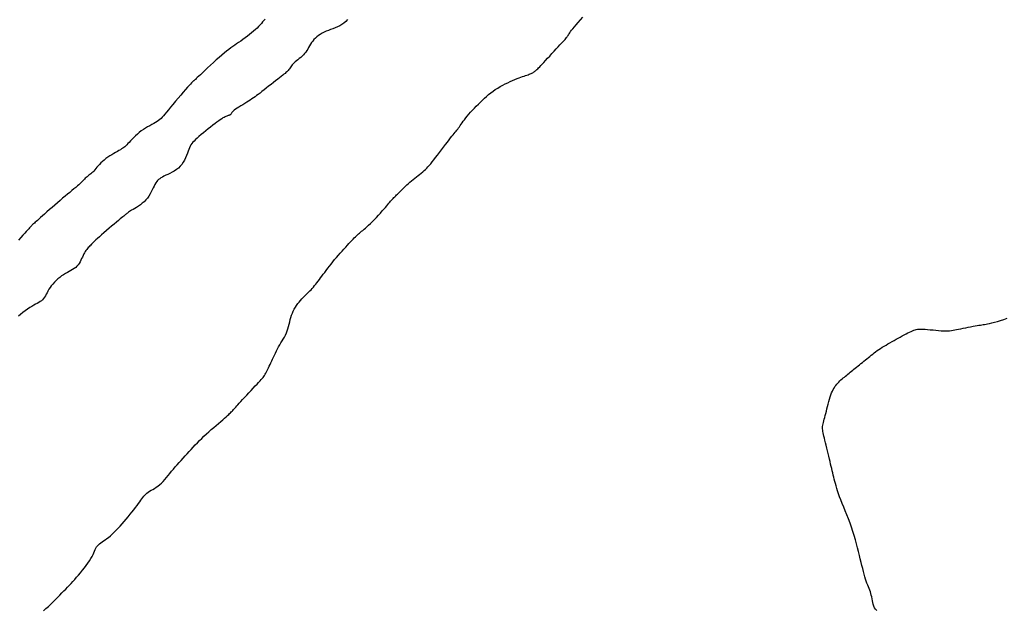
# Model space of a CAD drawing. Header units: millimetres. Extents: x 32690613 to 32693367, y 5343692 to 5344708.
# Tile 501 of 656: x 32692311 to 32692340, y 5344369 to 5344387. Entities that reach past the tile are written whole.
import ezdxf

# ---------------------------------------------------------------- set-up
doc = ezdxf.new("R2010")
doc.units = ezdxf.units.MM
doc.header["$LTSCALE"] = 20
doc.layers.add('02-DGM_HL_493.50', color=112, linetype='Continuous')
doc.layers.add('02-DGM_HL_494.00', color=122, linetype='Continuous')

msp = doc.modelspace()

# ---------------------------------------------------------------- linework, layer by layer
at = {"layer": '02-DGM_HL_493.50', "elevation": 493.5, "flags": 128}
for points in [[(32692318.135, 5344386.748), (32692318.1, 5344386.706), (32692318.064, 5344386.664), (32692318.027, 5344386.62), (32692317.988, 5344386.576), (32692317.946, 5344386.53), (32692317.901, 5344386.484), (32692317.851, 5344386.436), (32692317.797, 5344386.388), (32692317.738, 5344386.339), (32692317.676, 5344386.29), (32692317.612, 5344386.241), (32692317.547, 5344386.193), (32692317.482, 5344386.146), (32692317.417, 5344386.101), (32692317.355, 5344386.058), (32692317.296, 5344386.017), (32692317.238, 5344385.978), (32692317.18, 5344385.938), (32692317.122, 5344385.896), (32692317.063, 5344385.851), (32692316.999, 5344385.803), (32692316.932, 5344385.748), (32692316.859, 5344385.687), (32692316.779, 5344385.617), (32692316.695, 5344385.542), (32692316.609, 5344385.463), (32692316.522, 5344385.384), (32692316.439, 5344385.305), (32692316.36, 5344385.231), (32692316.288, 5344385.164), (32692316.226, 5344385.105), (32692316.174, 5344385.057), (32692316.134, 5344385.019), (32692316.102, 5344384.99), (32692316.078, 5344384.968), (32692316.06, 5344384.952), (32692316.046, 5344384.94), (32692316.036, 5344384.932), (32692316.027, 5344384.925), (32692316.019, 5344384.919), (32692316.009, 5344384.911), (32692315.997, 5344384.9), (32692315.98, 5344384.884), (32692315.958, 5344384.862), (32692315.929, 5344384.83), (32692315.892, 5344384.788), (32692315.844, 5344384.734), (32692315.786, 5344384.666), (32692315.718, 5344384.588), (32692315.645, 5344384.502), (32692315.568, 5344384.411), (32692315.49, 5344384.319), (32692315.414, 5344384.229), (32692315.343, 5344384.143), (32692315.279, 5344384.066), (32692315.224, 5344383.999), (32692315.177, 5344383.941), (32692315.135, 5344383.892), (32692315.097, 5344383.85), (32692315.062, 5344383.813), (32692315.026, 5344383.781), (32692314.988, 5344383.751), (32692314.946, 5344383.722), (32692314.898, 5344383.692), (32692314.845, 5344383.662), (32692314.788, 5344383.631), (32692314.728, 5344383.598), (32692314.666, 5344383.563), (32692314.603, 5344383.526), (32692314.541, 5344383.486), (32692314.479, 5344383.443), (32692314.419, 5344383.397), (32692314.362, 5344383.348), (32692314.307, 5344383.297), (32692314.256, 5344383.247), (32692314.207, 5344383.197), (32692314.162, 5344383.15), (32692314.121, 5344383.106), (32692314.083, 5344383.067), (32692314.049, 5344383.033), (32692314.019, 5344383.004), (32692313.99, 5344382.978), (32692313.961, 5344382.954), (32692313.931, 5344382.932), (32692313.898, 5344382.911), (32692313.862, 5344382.888), (32692313.82, 5344382.864), (32692313.773, 5344382.837), (32692313.721, 5344382.808), (32692313.665, 5344382.775), (32692313.606, 5344382.741), (32692313.547, 5344382.704), (32692313.489, 5344382.666), (32692313.432, 5344382.626), (32692313.379, 5344382.584), (32692313.33, 5344382.541), (32692313.285, 5344382.497), (32692313.244, 5344382.453), (32692313.206, 5344382.41), (32692313.17, 5344382.368), (32692313.137, 5344382.329), (32692313.105, 5344382.291), (32692313.074, 5344382.257), (32692313.044, 5344382.227), (32692313.015, 5344382.2), (32692312.986, 5344382.176), (32692312.957, 5344382.153), (32692312.929, 5344382.131), (32692312.902, 5344382.11), (32692312.875, 5344382.089), (32692312.849, 5344382.067), (32692312.823, 5344382.043), (32692312.797, 5344382.017), (32692312.77, 5344381.989), (32692312.742, 5344381.959), (32692312.71, 5344381.927), (32692312.676, 5344381.893), (32692312.637, 5344381.855), (32692312.593, 5344381.816), (32692312.544, 5344381.773), (32692312.489, 5344381.727), (32692312.43, 5344381.679), (32692312.366, 5344381.627), (32692312.299, 5344381.572), (32692312.228, 5344381.515), (32692312.154, 5344381.454), (32692312.078, 5344381.39), (32692311.999, 5344381.323), (32692311.921, 5344381.254), (32692311.842, 5344381.185), (32692311.766, 5344381.117), (32692311.692, 5344381.051), (32692311.623, 5344380.988), (32692311.559, 5344380.931), (32692311.503, 5344380.88), (32692311.453, 5344380.837), (32692311.411, 5344380.8), (32692311.375, 5344380.769), (32692311.345, 5344380.743), (32692311.319, 5344380.72), (32692311.296, 5344380.701), (32692311.276, 5344380.683), (32692311.258, 5344380.666), (32692311.24, 5344380.648), (32692311.222, 5344380.629), (32692311.203, 5344380.608), (32692311.18, 5344380.582), (32692311.153, 5344380.552), (32692311.121, 5344380.515), (32692311.082, 5344380.472), (32692311.035, 5344380.419), (32692310.979, 5344380.358), (32692310.916, 5344380.289), (32692310.849, 5344380.216)], [(32692336.21, 5344369.273), (32692336.173, 5344369.31), (32692336.144, 5344369.353), (32692336.121, 5344369.401), (32692336.103, 5344369.452), (32692336.089, 5344369.505), (32692336.078, 5344369.56), (32692336.068, 5344369.615), (32692336.057, 5344369.67), (32692336.046, 5344369.722), (32692336.032, 5344369.773), (32692336.017, 5344369.822), (32692335.999, 5344369.87), (32692335.98, 5344369.918), (32692335.96, 5344369.967), (32692335.939, 5344370.019), (32692335.918, 5344370.074), (32692335.897, 5344370.134), (32692335.875, 5344370.198), (32692335.855, 5344370.267), (32692335.834, 5344370.342), (32692335.812, 5344370.422), (32692335.791, 5344370.507), (32692335.768, 5344370.598), (32692335.745, 5344370.693), (32692335.721, 5344370.794), (32692335.695, 5344370.9), (32692335.668, 5344371.01), (32692335.639, 5344371.124), (32692335.609, 5344371.241), (32692335.576, 5344371.361), (32692335.54, 5344371.483), (32692335.503, 5344371.605), (32692335.462, 5344371.729), (32692335.418, 5344371.852), (32692335.372, 5344371.974), (32692335.325, 5344372.094), (32692335.278, 5344372.212), (32692335.232, 5344372.325), (32692335.188, 5344372.434), (32692335.147, 5344372.536), (32692335.109, 5344372.632), (32692335.077, 5344372.721), (32692335.049, 5344372.803), (32692335.024, 5344372.88), (32692335.003, 5344372.951), (32692334.984, 5344373.019), (32692334.967, 5344373.084), (32692334.952, 5344373.147), (32692334.937, 5344373.209), (32692334.922, 5344373.272), (32692334.907, 5344373.334), (32692334.891, 5344373.398), (32692334.876, 5344373.463), (32692334.86, 5344373.529), (32692334.843, 5344373.599), (32692334.826, 5344373.671), (32692334.807, 5344373.747), (32692334.788, 5344373.826), (32692334.769, 5344373.907), (32692334.749, 5344373.99), (32692334.729, 5344374.072), (32692334.71, 5344374.152), (32692334.691, 5344374.229), (32692334.674, 5344374.301), (32692334.658, 5344374.366), (32692334.644, 5344374.424), (32692334.632, 5344374.476), (32692334.622, 5344374.522), (32692334.615, 5344374.564), (32692334.609, 5344374.603), (32692334.606, 5344374.64), (32692334.606, 5344374.676), (32692334.608, 5344374.712), (32692334.614, 5344374.749), (32692334.621, 5344374.788), (32692334.631, 5344374.83), (32692334.643, 5344374.875), (32692334.656, 5344374.922), (32692334.671, 5344374.974), (32692334.686, 5344375.03), (32692334.702, 5344375.091), (32692334.719, 5344375.156), (32692334.735, 5344375.226), (32692334.753, 5344375.297), (32692334.771, 5344375.37), (32692334.789, 5344375.443), (32692334.809, 5344375.514), (32692334.829, 5344375.581), (32692334.85, 5344375.644), (32692334.872, 5344375.702), (32692334.895, 5344375.754), (32692334.919, 5344375.802), (32692334.944, 5344375.845), (32692334.97, 5344375.885), (32692334.997, 5344375.922), (32692335.025, 5344375.957), (32692335.055, 5344375.99), (32692335.085, 5344376.022), (32692335.117, 5344376.053), (32692335.149, 5344376.083), (32692335.182, 5344376.113), (32692335.216, 5344376.142), (32692335.25, 5344376.17), (32692335.285, 5344376.199), (32692335.319, 5344376.227), (32692335.354, 5344376.255), (32692335.389, 5344376.283), (32692335.424, 5344376.312), (32692335.46, 5344376.341), (32692335.496, 5344376.371), (32692335.534, 5344376.401), (32692335.572, 5344376.432), (32692335.612, 5344376.465), (32692335.653, 5344376.498), (32692335.695, 5344376.532), (32692335.738, 5344376.567), (32692335.782, 5344376.603), (32692335.826, 5344376.639), (32692335.871, 5344376.675), (32692335.915, 5344376.711), (32692335.958, 5344376.746), (32692336.001, 5344376.781), (32692336.044, 5344376.815), (32692336.087, 5344376.849), (32692336.13, 5344376.883), (32692336.174, 5344376.917), (32692336.22, 5344376.95), (32692336.267, 5344376.983), (32692336.317, 5344377.016), (32692336.369, 5344377.05), (32692336.423, 5344377.083), (32692336.48, 5344377.116), (32692336.538, 5344377.15), (32692336.597, 5344377.184), (32692336.657, 5344377.217), (32692336.718, 5344377.251), (32692336.779, 5344377.285), (32692336.84, 5344377.318), (32692336.901, 5344377.351), (32692336.96, 5344377.384), (32692337.018, 5344377.415), (32692337.073, 5344377.444), (32692337.126, 5344377.472), (32692337.175, 5344377.497), (32692337.22, 5344377.519), (32692337.261, 5344377.537), (32692337.299, 5344377.553), (32692337.337, 5344377.566), (32692337.374, 5344377.575), (32692337.415, 5344377.582), (32692337.459, 5344377.585), (32692337.51, 5344377.586), (32692337.568, 5344377.585), (32692337.635, 5344377.581), (32692337.709, 5344377.575), (32692337.789, 5344377.568), (32692337.871, 5344377.561), (32692337.954, 5344377.553), (32692338.035, 5344377.546), (32692338.113, 5344377.54), (32692338.185, 5344377.536), (32692338.249, 5344377.535), (32692338.307, 5344377.536), (32692338.36, 5344377.539), (32692338.411, 5344377.544), (32692338.461, 5344377.551), (32692338.513, 5344377.56), (32692338.567, 5344377.571), (32692338.626, 5344377.583), (32692338.691, 5344377.597), (32692338.761, 5344377.611), (32692338.834, 5344377.626), (32692338.907, 5344377.641), (32692338.98, 5344377.655), (32692339.05, 5344377.669), (32692339.115, 5344377.681), (32692339.174, 5344377.692), (32692339.225, 5344377.7), (32692339.269, 5344377.707), (32692339.31, 5344377.714), (32692339.35, 5344377.72), (32692339.39, 5344377.726), (32692339.434, 5344377.733), (32692339.483, 5344377.742), (32692339.541, 5344377.754), (32692339.608, 5344377.768), (32692339.684, 5344377.787), (32692339.769, 5344377.809), (32692339.861, 5344377.838), (32692339.959, 5344377.872), (32692340.062, 5344377.913)]]:
    msp.add_lwpolyline(points, dxfattribs=at)
at = {"layer": '02-DGM_HL_494.00', "elevation": 494, "flags": 128}
for points in [[(32692320.571, 5344386.738), (32692320.52, 5344386.682), (32692320.465, 5344386.632), (32692320.405, 5344386.588), (32692320.342, 5344386.551), (32692320.276, 5344386.519), (32692320.209, 5344386.491), (32692320.141, 5344386.465), (32692320.073, 5344386.441), (32692320.006, 5344386.416), (32692319.942, 5344386.39), (32692319.88, 5344386.362), (32692319.821, 5344386.331), (32692319.766, 5344386.297), (32692319.714, 5344386.262), (32692319.666, 5344386.224), (32692319.621, 5344386.184), (32692319.58, 5344386.142), (32692319.542, 5344386.098), (32692319.509, 5344386.052), (32692319.478, 5344386.006), (32692319.45, 5344385.958), (32692319.423, 5344385.911), (32692319.395, 5344385.863), (32692319.367, 5344385.817), (32692319.337, 5344385.772), (32692319.304, 5344385.729), (32692319.268, 5344385.689), (32692319.229, 5344385.65), (32692319.188, 5344385.614), (32692319.146, 5344385.579), (32692319.105, 5344385.546), (32692319.065, 5344385.514), (32692319.028, 5344385.482), (32692318.993, 5344385.452), (32692318.963, 5344385.422), (32692318.937, 5344385.392), (32692318.913, 5344385.363), (32692318.892, 5344385.335), (32692318.872, 5344385.308), (32692318.854, 5344385.282), (32692318.836, 5344385.257), (32692318.817, 5344385.233), (32692318.798, 5344385.211), (32692318.777, 5344385.189), (32692318.753, 5344385.167), (32692318.725, 5344385.144), (32692318.694, 5344385.118), (32692318.657, 5344385.089), (32692318.614, 5344385.056), (32692318.565, 5344385.017), (32692318.508, 5344384.973), (32692318.446, 5344384.924), (32692318.38, 5344384.872), (32692318.311, 5344384.818), (32692318.241, 5344384.763), (32692318.172, 5344384.709), (32692318.106, 5344384.656), (32692318.044, 5344384.608), (32692317.987, 5344384.564), (32692317.935, 5344384.524), (32692317.886, 5344384.487), (32692317.839, 5344384.453), (32692317.794, 5344384.42), (32692317.747, 5344384.388), (32692317.699, 5344384.356), (32692317.648, 5344384.323), (32692317.594, 5344384.289), (32692317.536, 5344384.254), (32692317.478, 5344384.219), (32692317.42, 5344384.183), (32692317.364, 5344384.149), (32692317.313, 5344384.115), (32692317.266, 5344384.084), (32692317.227, 5344384.055), (32692317.196, 5344384.029), (32692317.172, 5344384.005), (32692317.155, 5344383.985), (32692317.142, 5344383.967), (32692317.132, 5344383.952), (32692317.125, 5344383.939), (32692317.118, 5344383.928), (32692317.111, 5344383.92), (32692317.102, 5344383.914), (32692317.091, 5344383.909), (32692317.078, 5344383.905), (32692317.062, 5344383.901), (32692317.045, 5344383.896), (32692317.026, 5344383.891), (32692317.004, 5344383.884), (32692316.98, 5344383.874), (32692316.953, 5344383.861), (32692316.924, 5344383.845), (32692316.891, 5344383.826), (32692316.854, 5344383.802), (32692316.813, 5344383.774), (32692316.767, 5344383.741), (32692316.715, 5344383.703), (32692316.658, 5344383.66), (32692316.594, 5344383.612), (32692316.526, 5344383.559), (32692316.455, 5344383.503), (32692316.383, 5344383.446), (32692316.312, 5344383.389), (32692316.244, 5344383.333), (32692316.181, 5344383.279), (32692316.125, 5344383.23), (32692316.077, 5344383.186), (32692316.036, 5344383.145), (32692316.001, 5344383.107), (32692315.972, 5344383.07), (32692315.947, 5344383.033), (32692315.924, 5344382.992), (32692315.903, 5344382.948), (32692315.882, 5344382.899), (32692315.861, 5344382.843), (32692315.839, 5344382.782), (32692315.814, 5344382.717), (32692315.786, 5344382.65), (32692315.754, 5344382.583), (32692315.718, 5344382.518), (32692315.677, 5344382.455), (32692315.629, 5344382.397), (32692315.575, 5344382.345), (32692315.516, 5344382.299), (32692315.453, 5344382.258), (32692315.389, 5344382.221), (32692315.324, 5344382.188), (32692315.262, 5344382.158), (32692315.202, 5344382.131), (32692315.148, 5344382.105), (32692315.101, 5344382.081), (32692315.059, 5344382.057), (32692315.023, 5344382.032), (32692314.99, 5344382.006), (32692314.961, 5344381.977), (32692314.934, 5344381.944), (32692314.909, 5344381.907), (32692314.883, 5344381.864), (32692314.858, 5344381.815), (32692314.831, 5344381.761), (32692314.803, 5344381.703), (32692314.772, 5344381.642), (32692314.738, 5344381.581), (32692314.701, 5344381.52), (32692314.66, 5344381.46), (32692314.614, 5344381.404), (32692314.564, 5344381.352), (32692314.509, 5344381.304), (32692314.453, 5344381.26), (32692314.395, 5344381.22), (32692314.339, 5344381.184), (32692314.286, 5344381.152), (32692314.237, 5344381.123), (32692314.194, 5344381.098), (32692314.157, 5344381.077), (32692314.128, 5344381.058), (32692314.103, 5344381.041), (32692314.083, 5344381.027), (32692314.067, 5344381.014), (32692314.052, 5344381.003), (32692314.039, 5344380.992), (32692314.027, 5344380.981), (32692314.014, 5344380.971), (32692313.998, 5344380.959), (32692313.98, 5344380.944), (32692313.958, 5344380.927), (32692313.93, 5344380.904), (32692313.896, 5344380.877), (32692313.854, 5344380.842), (32692313.803, 5344380.8), (32692313.743, 5344380.749), (32692313.676, 5344380.692), (32692313.603, 5344380.63), (32692313.527, 5344380.565), (32692313.45, 5344380.499), (32692313.376, 5344380.434), (32692313.306, 5344380.373), (32692313.242, 5344380.317), (32692313.188, 5344380.267), (32692313.14, 5344380.224), (32692313.1, 5344380.186), (32692313.066, 5344380.153), (32692313.035, 5344380.124), (32692313.009, 5344380.097), (32692312.984, 5344380.071), (32692312.96, 5344380.047), (32692312.937, 5344380.022), (32692312.913, 5344379.997), (32692312.89, 5344379.971), (32692312.866, 5344379.943), (32692312.844, 5344379.913), (32692312.821, 5344379.881), (32692312.799, 5344379.845), (32692312.778, 5344379.806), (32692312.758, 5344379.763), (32692312.737, 5344379.717), (32692312.717, 5344379.67), (32692312.694, 5344379.621), (32692312.67, 5344379.573), (32692312.643, 5344379.527), (32692312.613, 5344379.483), (32692312.579, 5344379.443), (32692312.54, 5344379.407), (32692312.497, 5344379.375), (32692312.45, 5344379.346), (32692312.4, 5344379.318), (32692312.348, 5344379.29), (32692312.294, 5344379.26), (32692312.238, 5344379.229), (32692312.182, 5344379.195), (32692312.125, 5344379.156), (32692312.069, 5344379.114), (32692312.014, 5344379.068), (32692311.961, 5344379.02), (32692311.911, 5344378.97), (32692311.863, 5344378.918), (32692311.82, 5344378.866), (32692311.782, 5344378.814), (32692311.748, 5344378.762), (32692311.719, 5344378.711), (32692311.693, 5344378.662), (32692311.668, 5344378.615), (32692311.644, 5344378.57), (32692311.619, 5344378.529), (32692311.593, 5344378.49), (32692311.563, 5344378.456), (32692311.53, 5344378.425), (32692311.492, 5344378.398), (32692311.45, 5344378.372), (32692311.404, 5344378.346), (32692311.354, 5344378.319), (32692311.3, 5344378.29), (32692311.242, 5344378.258), (32692311.181, 5344378.22), (32692311.116, 5344378.177), (32692311.048, 5344378.129), (32692310.98, 5344378.077), (32692310.913, 5344378.022), (32692310.849, 5344377.966)], [(32692311.594, 5344369.258), (32692311.663, 5344369.324), (32692311.733, 5344369.391), (32692311.803, 5344369.459), (32692311.873, 5344369.527), (32692311.942, 5344369.594), (32692312.009, 5344369.66), (32692312.074, 5344369.725), (32692312.136, 5344369.787), (32692312.195, 5344369.846), (32692312.25, 5344369.903), (32692312.303, 5344369.959), (32692312.355, 5344370.014), (32692312.407, 5344370.07), (32692312.458, 5344370.128), (32692312.511, 5344370.188), (32692312.565, 5344370.25), (32692312.622, 5344370.317), (32692312.68, 5344370.387), (32692312.739, 5344370.458), (32692312.796, 5344370.53), (32692312.851, 5344370.602), (32692312.903, 5344370.673), (32692312.95, 5344370.742), (32692312.99, 5344370.807), (32692313.024, 5344370.868), (32692313.052, 5344370.925), (32692313.076, 5344370.978), (32692313.097, 5344371.027), (32692313.117, 5344371.072), (32692313.137, 5344371.113), (32692313.158, 5344371.15), (32692313.183, 5344371.184), (32692313.212, 5344371.215), (32692313.245, 5344371.244), (32692313.281, 5344371.271), (32692313.322, 5344371.299), (32692313.366, 5344371.328), (32692313.412, 5344371.359), (32692313.461, 5344371.393), (32692313.513, 5344371.432), (32692313.566, 5344371.477), (32692313.621, 5344371.527), (32692313.677, 5344371.581), (32692313.735, 5344371.64), (32692313.793, 5344371.701), (32692313.852, 5344371.766), (32692313.912, 5344371.833), (32692313.972, 5344371.902), (32692314.032, 5344371.972), (32692314.091, 5344372.042), (32692314.148, 5344372.112), (32692314.204, 5344372.18), (32692314.257, 5344372.247), (32692314.307, 5344372.311), (32692314.353, 5344372.372), (32692314.395, 5344372.428), (32692314.431, 5344372.48), (32692314.464, 5344372.527), (32692314.494, 5344372.571), (32692314.522, 5344372.61), (32692314.55, 5344372.647), (32692314.579, 5344372.68), (32692314.611, 5344372.711), (32692314.645, 5344372.74), (32692314.683, 5344372.768), (32692314.726, 5344372.795), (32692314.771, 5344372.822), (32692314.82, 5344372.85), (32692314.869, 5344372.879), (32692314.92, 5344372.912), (32692314.972, 5344372.948), (32692315.023, 5344372.989), (32692315.074, 5344373.035), (32692315.124, 5344373.085), (32692315.174, 5344373.139), (32692315.223, 5344373.197), (32692315.274, 5344373.257), (32692315.324, 5344373.32), (32692315.376, 5344373.384), (32692315.429, 5344373.448), (32692315.484, 5344373.513), (32692315.54, 5344373.577), (32692315.597, 5344373.642), (32692315.655, 5344373.707), (32692315.714, 5344373.772), (32692315.773, 5344373.837), (32692315.833, 5344373.902), (32692315.893, 5344373.967), (32692315.953, 5344374.031), (32692316.013, 5344374.096), (32692316.074, 5344374.161), (32692316.136, 5344374.226), (32692316.2, 5344374.291), (32692316.265, 5344374.356), (32692316.331, 5344374.422), (32692316.401, 5344374.487), (32692316.472, 5344374.552), (32692316.545, 5344374.617), (32692316.618, 5344374.68), (32692316.689, 5344374.741), (32692316.759, 5344374.8), (32692316.824, 5344374.855), (32692316.884, 5344374.906), (32692316.938, 5344374.953), (32692316.985, 5344374.994), (32692317.025, 5344375.03), (32692317.06, 5344375.062), (32692317.089, 5344375.091), (32692317.115, 5344375.116), (32692317.138, 5344375.14), (32692317.159, 5344375.163), (32692317.179, 5344375.184), (32692317.2, 5344375.206), (32692317.221, 5344375.229), (32692317.244, 5344375.254), (32692317.27, 5344375.282), (32692317.299, 5344375.314), (32692317.333, 5344375.351), (32692317.373, 5344375.394), (32692317.42, 5344375.444), (32692317.473, 5344375.502), (32692317.532, 5344375.566), (32692317.595, 5344375.634), (32692317.66, 5344375.704), (32692317.724, 5344375.773), (32692317.787, 5344375.841), (32692317.846, 5344375.905), (32692317.9, 5344375.963), (32692317.946, 5344376.013), (32692317.986, 5344376.057), (32692318.02, 5344376.095), (32692318.05, 5344376.129), (32692318.075, 5344376.16), (32692318.098, 5344376.19), (32692318.119, 5344376.219), (32692318.139, 5344376.25), (32692318.158, 5344376.284), (32692318.178, 5344376.32), (32692318.198, 5344376.358), (32692318.218, 5344376.399), (32692318.239, 5344376.443), (32692318.26, 5344376.49), (32692318.283, 5344376.539), (32692318.306, 5344376.591), (32692318.331, 5344376.645), (32692318.356, 5344376.701), (32692318.383, 5344376.76), (32692318.412, 5344376.819), (32692318.441, 5344376.879), (32692318.471, 5344376.94), (32692318.503, 5344377), (32692318.536, 5344377.06), (32692318.57, 5344377.119), (32692318.604, 5344377.177), (32692318.639, 5344377.235), (32692318.672, 5344377.293), (32692318.705, 5344377.352), (32692318.736, 5344377.411), (32692318.764, 5344377.472), (32692318.789, 5344377.535), (32692318.811, 5344377.599), (32692318.831, 5344377.665), (32692318.848, 5344377.732), (32692318.865, 5344377.799), (32692318.881, 5344377.866), (32692318.899, 5344377.932), (32692318.919, 5344377.997), (32692318.942, 5344378.06), (32692318.968, 5344378.121), (32692318.997, 5344378.179), (32692319.03, 5344378.234), (32692319.065, 5344378.287), (32692319.102, 5344378.338), (32692319.14, 5344378.387), (32692319.179, 5344378.433), (32692319.219, 5344378.478), (32692319.259, 5344378.52), (32692319.299, 5344378.561), (32692319.339, 5344378.6), (32692319.378, 5344378.638), (32692319.417, 5344378.676), (32692319.455, 5344378.714), (32692319.493, 5344378.751), (32692319.529, 5344378.79), (32692319.565, 5344378.829), (32692319.6, 5344378.87), (32692319.634, 5344378.912), (32692319.669, 5344378.956), (32692319.704, 5344379.002), (32692319.74, 5344379.049), (32692319.777, 5344379.099), (32692319.816, 5344379.151), (32692319.856, 5344379.206), (32692319.899, 5344379.264), (32692319.943, 5344379.323), (32692319.989, 5344379.384), (32692320.037, 5344379.447), (32692320.087, 5344379.51), (32692320.138, 5344379.574), (32692320.191, 5344379.639), (32692320.246, 5344379.703), (32692320.301, 5344379.767), (32692320.357, 5344379.831), (32692320.412, 5344379.892), (32692320.466, 5344379.952), (32692320.518, 5344380.009), (32692320.568, 5344380.063), (32692320.615, 5344380.114), (32692320.658, 5344380.161), (32692320.698, 5344380.204), (32692320.735, 5344380.243), (32692320.77, 5344380.279), (32692320.803, 5344380.313), (32692320.834, 5344380.344), (32692320.865, 5344380.373), (32692320.895, 5344380.4), (32692320.926, 5344380.426), (32692320.957, 5344380.451), (32692320.989, 5344380.477), (32692321.024, 5344380.504), (32692321.061, 5344380.535), (32692321.101, 5344380.569), (32692321.145, 5344380.608), (32692321.194, 5344380.654), (32692321.248, 5344380.706), (32692321.305, 5344380.764), (32692321.365, 5344380.825), (32692321.425, 5344380.889), (32692321.485, 5344380.954), (32692321.543, 5344381.017), (32692321.597, 5344381.078), (32692321.647, 5344381.134), (32692321.69, 5344381.184), (32692321.729, 5344381.229), (32692321.762, 5344381.269), (32692321.792, 5344381.305), (32692321.819, 5344381.337), (32692321.844, 5344381.367), (32692321.868, 5344381.395), (32692321.891, 5344381.421), (32692321.916, 5344381.447), (32692321.941, 5344381.472), (32692321.967, 5344381.498), (32692321.994, 5344381.523), (32692322.022, 5344381.55), (32692322.05, 5344381.577), (32692322.08, 5344381.605), (32692322.111, 5344381.636), (32692322.143, 5344381.668), (32692322.176, 5344381.701), (32692322.211, 5344381.737), (32692322.248, 5344381.773), (32692322.286, 5344381.811), (32692322.326, 5344381.849), (32692322.368, 5344381.888), (32692322.412, 5344381.927), (32692322.458, 5344381.966), (32692322.506, 5344382.006), (32692322.556, 5344382.045), (32692322.605, 5344382.084), (32692322.654, 5344382.122), (32692322.702, 5344382.16), (32692322.748, 5344382.197), (32692322.792, 5344382.234), (32692322.833, 5344382.27), (32692322.872, 5344382.306), (32692322.91, 5344382.343), (32692322.948, 5344382.383), (32692322.987, 5344382.426), (32692323.028, 5344382.474), (32692323.072, 5344382.528), (32692323.12, 5344382.589), (32692323.173, 5344382.657), (32692323.23, 5344382.731), (32692323.289, 5344382.809), (32692323.349, 5344382.888), (32692323.409, 5344382.968), (32692323.467, 5344383.044), (32692323.522, 5344383.116), (32692323.572, 5344383.182), (32692323.617, 5344383.239), (32692323.657, 5344383.288), (32692323.692, 5344383.332), (32692323.723, 5344383.37), (32692323.752, 5344383.405), (32692323.778, 5344383.437), (32692323.803, 5344383.469), (32692323.827, 5344383.5), (32692323.85, 5344383.533), (32692323.875, 5344383.568), (32692323.9, 5344383.605), (32692323.927, 5344383.644), (32692323.957, 5344383.685), (32692323.989, 5344383.729), (32692324.024, 5344383.776), (32692324.064, 5344383.826), (32692324.108, 5344383.88), (32692324.156, 5344383.936), (32692324.207, 5344383.994), (32692324.262, 5344384.053), (32692324.318, 5344384.113), (32692324.376, 5344384.174), (32692324.436, 5344384.234), (32692324.496, 5344384.294), (32692324.556, 5344384.352), (32692324.617, 5344384.408), (32692324.679, 5344384.462), (32692324.741, 5344384.515), (32692324.805, 5344384.566), (32692324.871, 5344384.616), (32692324.938, 5344384.663), (32692325.008, 5344384.708), (32692325.08, 5344384.752), (32692325.155, 5344384.793), (32692325.229, 5344384.832), (32692325.304, 5344384.869), (32692325.378, 5344384.903), (32692325.449, 5344384.935), (32692325.517, 5344384.964), (32692325.581, 5344384.989), (32692325.64, 5344385.012), (32692325.694, 5344385.032), (32692325.744, 5344385.05), (32692325.79, 5344385.066), (32692325.832, 5344385.08), (32692325.87, 5344385.093), (32692325.905, 5344385.105), (32692325.937, 5344385.117), (32692325.967, 5344385.129), (32692325.994, 5344385.141), (32692326.019, 5344385.152), (32692326.043, 5344385.165), (32692326.065, 5344385.178), (32692326.087, 5344385.191), (32692326.107, 5344385.206), (32692326.128, 5344385.222), (32692326.148, 5344385.239), (32692326.169, 5344385.259), (32692326.192, 5344385.281), (32692326.218, 5344385.307), (32692326.248, 5344385.338), (32692326.282, 5344385.375), (32692326.322, 5344385.417), (32692326.368, 5344385.468), (32692326.422, 5344385.525), (32692326.481, 5344385.589), (32692326.544, 5344385.657), (32692326.608, 5344385.727), (32692326.673, 5344385.797), (32692326.736, 5344385.865), (32692326.795, 5344385.929), (32692326.848, 5344385.987), (32692326.895, 5344386.037), (32692326.935, 5344386.08), (32692326.968, 5344386.117), (32692326.997, 5344386.149), (32692327.021, 5344386.177), (32692327.041, 5344386.202), (32692327.059, 5344386.224), (32692327.075, 5344386.246), (32692327.089, 5344386.267), (32692327.104, 5344386.29), (32692327.12, 5344386.315), (32692327.139, 5344386.344), (32692327.162, 5344386.377), (32692327.191, 5344386.417), (32692327.227, 5344386.463), (32692327.273, 5344386.518), (32692327.327, 5344386.581), (32692327.389, 5344386.652), (32692327.457, 5344386.727), (32692327.528, 5344386.803)]]:
    msp.add_lwpolyline(points, dxfattribs=at)

doc.saveas('drawing.dxf')
